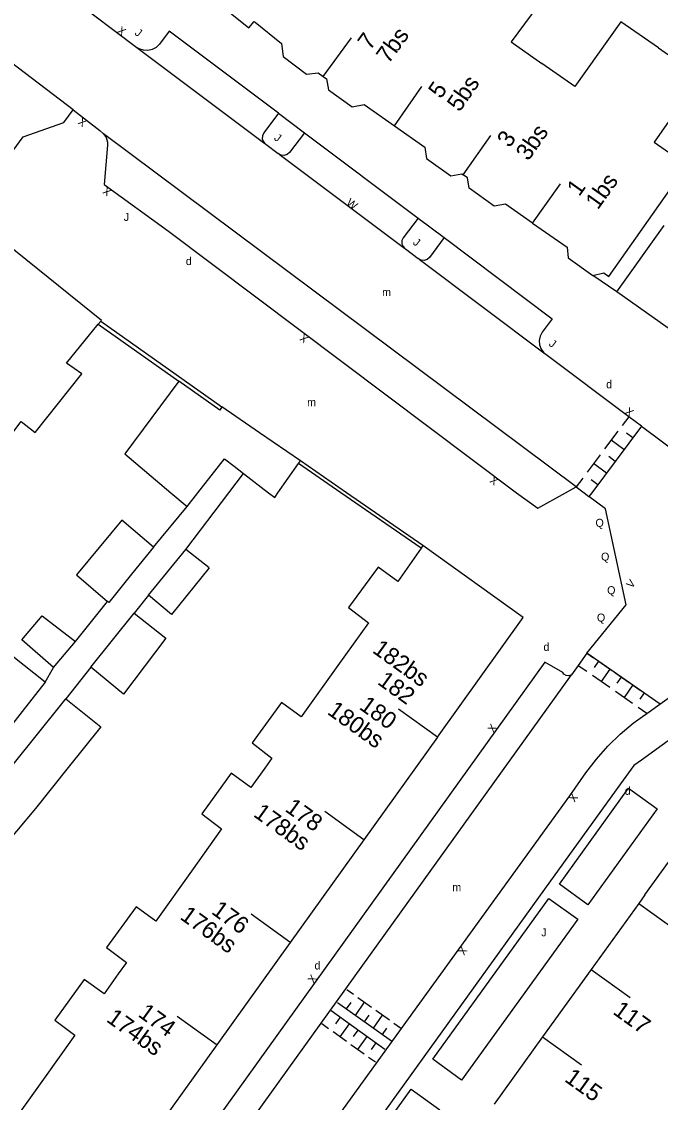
# Model space of a CAD drawing. Extents: x 134999 to 136502, y 457398 to 459002.
# Drawn here: x 135543.4 to 135583.3, y 457761.9 to 457829.4 of the extents above; entities that cross this region are included whole.
import ezdxf

# ---------------------------------------------------------------- set-up
doc = ezdxf.new("R2010")
doc.units = 0
for name, color, linetype in [('RI_DGTB_15', 7, 'Continuous'), ('RI_DGTB_2', 7, 'Continuous'), ('RI_DGTB_23', 7, 'Continuous'), ('RI_DGTB_29', 7, 'Continuous'), ('RI_DGTB_30', 7, 'Continuous'), ('RI_DGTB_31', 7, 'Continuous'), ('RI_DGTB_35', 7, 'Continuous'), ('RI_DGTB_36', 7, 'Continuous'), ('RI_DGTB_4', 7, 'Continuous'), ('RI_DGTB_43', 7, 'Continuous'), ('RI_DGTB_5', 7, 'Continuous'), ('RI_DGTB_53', 7, 'Continuous'), ('RI_DGTB_54', 7, 'Continuous'), ('RI_DGTB_6', 7, 'Continuous')]:
    doc.layers.add(name, color=color, linetype=linetype)

msp = doc.modelspace()

# ---------------------------------------------------------------- linework, layer by layer
at = {"layer": 'RI_DGTB_15'}
for p, q in [((135562.232, 457826.01), (135563.998, 457828.435)), ((135562.232, 457826.01), (135563.998, 457828.435)), ((135566.686, 457822.921), (135568.405, 457825.38)), ((135566.686, 457822.921), (135568.405, 457825.38)), ((135570.987, 457819.863), (135572.706, 457822.322)), ((135570.987, 457819.863), (135572.706, 457822.322)), ((135575.324, 457816.851), (135577.065, 457819.294)), ((135575.324, 457816.851), (135577.065, 457819.294)), ((135569.371, 457784.724), (135566.937, 457786.477)), ((135564.763, 457778.323), (135562.329, 457780.076)), ((135581.958, 457774.342), (135584.394, 457772.591)), ((135560.155, 457771.922), (135557.721, 457773.675)), ((135578.975, 457770.204), (135581.411, 457768.453)), ((135555.547, 457765.521), (135553.113, 457767.274)), ((135575.944, 457765.999), (135578.38, 457764.248))]:
    msp.add_line(p, q, dxfattribs=at)
at = {"layer": 'RI_DGTB_2'}
for points in [[(135582.345, 457774.879), (135584.417, 457777.755), (135584.548, 457777.936)], [(135581.958, 457774.342), (135578.975, 457770.204)], [(135582.345, 457774.879), (135581.958, 457774.342)], [(135578.975, 457770.204), (135575.944, 457765.999)], [(135575.944, 457765.999), (135572.911, 457761.792)]]:
    msp.add_lwpolyline(points, dxfattribs=at)
at = {"layer": 'RI_DGTB_23'}
msp.add_line((135580.588, 457812.561), (135579.085, 457813.581), dxfattribs=at)
msp.add_line((135580.588, 457812.561), (135579.085, 457813.581), dxfattribs=at)
at = {"layer": 'RI_DGTB_31'}
for p, q in [((135581.329, 457804.754), (135580.918, 457804.206)), ((135581.329, 457804.754), (135580.918, 457804.206)), ((135582.129, 457804.154), (135579.013, 457800)), ((135582.129, 457804.154), (135579.013, 457800)), ((135580.644, 457803.841), (135579.822, 457802.745)), ((135580.644, 457803.841), (135579.822, 457802.745)), ((135581.581, 457803.424), (135581.181, 457803.724)), ((135581.581, 457803.424), (135581.181, 457803.724)), ((135581.033, 457802.693), (135580.233, 457803.293)), ((135581.033, 457802.693), (135580.233, 457803.293)), ((135579.548, 457802.38), (135578.726, 457801.284)), ((135579.548, 457802.38), (135578.726, 457801.284)), ((135580.485, 457801.963), (135580.085, 457802.263)), ((135580.485, 457801.963), (135580.085, 457802.263)), ((135579.937, 457801.232), (135579.137, 457801.832)), ((135579.937, 457801.232), (135579.137, 457801.832)), ((135578.452, 457800.919), (135578.041, 457800.371)), ((135578.452, 457800.919), (135578.041, 457800.371)), ((135579.389, 457800.502), (135578.989, 457800.802)), ((135579.389, 457800.502), (135578.989, 457800.802)), ((135579.013, 457800), (135578.841, 457799.771)), ((135578.72, 457789.98), (135579.135, 457789.691)), ((135583.29, 457786.8), (135578.72, 457789.98)), ((135578.71, 457788.822), (135578.174, 457789.195)), ((135579.435, 457789.482), (135579.162, 457789.09)), ((135579.412, 457789.499), (135580.242, 457788.921)), ((135580.14, 457787.827), (135579.068, 457788.573)), ((135580.15, 457788.985), (135579.604, 457788.2)), ((135580.518, 457788.729), (135581.348, 457788.151)), ((135580.865, 457788.487), (135580.592, 457788.095)), ((135581.58, 457787.99), (135581.034, 457787.205)), ((135581.625, 457787.959), (135582.04, 457787.67)), ((135581.57, 457786.832), (135580.498, 457787.578)), ((135582.295, 457787.492), (135582.022, 457787.1)), ((135582.464, 457786.21), (135581.928, 457786.583)), ((135563.7, 457768.96), (135564.121, 457768.66)), ((135564.402, 457768.46), (135565.245, 457767.86)), ((135566.074, 457765.222), (135562.734, 457767.622)), ((135563.12, 457768.145), (135566.49, 457765.745)), ((135563.682, 457767.745), (135563.972, 457768.153)), ((135564.243, 457767.345), (135564.823, 457768.16)), ((135565.525, 457767.66), (135566.368, 457767.06)), ((135563.29, 457767.222), (135562.998, 457766.816)), ((135564.805, 457766.945), (135565.095, 457767.353)), ((135565.367, 457766.545), (135565.947, 457767.36)), ((135562.568, 457766.51), (135562.15, 457766.81)), ((135563.681, 457765.71), (135562.846, 457766.31)), ((135563.847, 457766.822), (135563.263, 457766.01)), ((135564.404, 457766.422), (135564.112, 457766.016)), ((135565.928, 457766.145), (135566.218, 457766.553)), ((135566.649, 457766.86), (135567.07, 457766.56)), ((135564.96, 457766.022), (135564.377, 457765.21)), ((135565.517, 457765.622), (135565.225, 457765.216)), ((135564.794, 457764.91), (135563.959, 457765.51)), ((135565.49, 457764.41), (135565.073, 457764.71))]:
    msp.add_line(p, q, dxfattribs=at)
at = {"layer": 'RI_DGTB_4'}
for p, q in [((135546.183, 457808.101), (135548.171, 457810.535)), ((135546.183, 457808.101), (135548.171, 457810.535)), ((135548.171, 457810.535), (135548.323, 457810.721)), ((135548.171, 457810.535), (135548.323, 457810.721)), ((135568.463, 457796.695), (135568.349, 457796.531)), ((135568.349, 457796.531), (135566.896, 457794.454)), ((135569.371, 457784.724), (135564.772, 457778.316)), ((135564.772, 457778.316), (135560.174, 457771.908)), ((135560.174, 457771.908), (135555.576, 457765.5))]:
    msp.add_line(p, q, dxfattribs=at)
for points in [[(135558.66, 457839.103), (135553.339, 457832.489), (135557.574, 457829.05), (135557.918, 457829.45), (135557.98, 457829.399)], [(135557.98, 457829.399), (135559.628, 457828.065), (135559.736, 457827.27), (135561.179, 457826.164), (135561.916, 457826.234), (135562.232, 457826.01)], [(135557.98, 457829.399), (135559.628, 457828.065), (135559.736, 457827.27), (135561.179, 457826.164), (135561.916, 457826.234), (135562.232, 457826.01)], [(135562.232, 457826.01), (135562.444, 457825.859), (135562.558, 457825.179), (135564.033, 457824.118), (135564.783, 457824.252), (135566.686, 457822.921)], [(135562.232, 457826.01), (135562.444, 457825.859), (135562.558, 457825.179), (135564.033, 457824.118), (135564.783, 457824.252), (135566.686, 457822.921)], [(135566.686, 457822.921), (135568.584, 457821.595), (135568.679, 457820.883), (135570.199, 457819.809), (135570.898, 457819.93), (135570.987, 457819.863)], [(135566.686, 457822.921), (135568.584, 457821.595), (135568.679, 457820.883), (135570.199, 457819.809), (135570.898, 457819.93), (135570.987, 457819.863)], [(135575.324, 457816.851), (135573.618, 457818.036), (135572.926, 457817.903), (135571.349, 457819.04), (135571.241, 457819.669), (135570.987, 457819.863)], [(135575.324, 457816.851), (135573.618, 457818.036), (135572.926, 457817.903), (135571.349, 457819.04), (135571.241, 457819.669), (135570.987, 457819.863)], [(135579.085, 457813.581), (135579.769, 457813.735), (135580.077, 457813.522), (135584.247, 457819.436)], [(135579.085, 457813.581), (135579.769, 457813.735), (135580.077, 457813.522), (135584.247, 457819.436)], [(135575.324, 457816.851), (135577.477, 457815.354), (135577.547, 457814.687), (135579.085, 457813.581)], [(135575.324, 457816.851), (135577.477, 457815.354), (135577.547, 457814.687), (135579.085, 457813.581)], [(135580.588, 457812.561), (135583.539, 457816.702)], [(135580.588, 457812.561), (135583.539, 457816.702)], [(135548.323, 457810.721), (135548.366, 457810.774), (135542.344, 457815.618), (135538.762, 457811.154)], [(135548.323, 457810.721), (135548.366, 457810.774), (135542.344, 457815.618), (135538.762, 457811.154)], [(135591.915, 457804.541), (135580.588, 457812.561)], [(135591.915, 457804.541), (135580.588, 457812.561)], [(135569.371, 457784.724), (135574.734, 457792.198), (135568.463, 457796.695)], [(135555.576, 457765.5), (135552.83, 457761.674), (135550.973, 457759.095)]]:
    msp.add_lwpolyline(points, dxfattribs=at)
at = {"layer": 'RI_DGTB_5'}
for points in [[(135574.364, 457833.972), (135576.891, 457832.141), (135573.981, 457828.172), (135575.901, 457826.826)], [(135574.364, 457833.972), (135576.891, 457832.141), (135573.981, 457828.172), (135575.901, 457826.826)], [(135583.182, 457827.797), (135580.841, 457829.431), (135577.958, 457825.385), (135575.901, 457826.826)], [(135583.182, 457827.797), (135580.841, 457829.431), (135577.958, 457825.385), (135575.901, 457826.826)], [(135583.182, 457827.797), (135585.771, 457825.991), (135582.917, 457821.911), (135584.975, 457820.468)], [(135583.182, 457827.797), (135585.771, 457825.991), (135582.917, 457821.911), (135584.975, 457820.468)], [(135545.686, 457805.596), (135547.151, 457807.421), (135546.183, 457808.101)], [(135545.686, 457805.596), (135547.151, 457807.421), (135546.183, 457808.101)], [(135541.385, 457801.884), (135543.347, 457804.446), (135544.221, 457803.771), (135545.686, 457805.596)], [(135541.385, 457801.884), (135543.347, 457804.446), (135544.221, 457803.771), (135545.686, 457805.596)], [(135566.896, 457794.454), (135565.66, 457795.355), (135563.818, 457792.825), (135565.053, 457791.878), (135563.149, 457789.205)], [(135563.149, 457789.205), (135560.861, 457785.993), (135559.625, 457786.894), (135557.783, 457784.364), (135559.022, 457783.414), (135558.573, 457782.781)], [(135558.573, 457782.781), (135557.714, 457781.573), (135556.478, 457782.474), (135554.636, 457779.944), (135555.876, 457778.994), (135553.998, 457776.356)], [(135553.998, 457776.356), (135551.767, 457773.222), (135550.531, 457774.123), (135548.689, 457771.593), (135549.928, 457770.644), (135549.422, 457769.932)], [(135549.422, 457769.932), (135548.534, 457768.681), (135547.298, 457769.582), (135545.456, 457767.052), (135546.696, 457766.102), (135544.848, 457763.506)], [(135544.848, 457763.506), (135542.566, 457760.3), (135541.33, 457761.201), (135539.488, 457758.671), (135540.727, 457757.722), (135540.273, 457757.082)]]:
    msp.add_lwpolyline(points, dxfattribs=at)
at = {"layer": 'RI_DGTB_53'}
for p, q in [((135546.607, 457823.921), (135541.06, 457828.139)), ((135546.607, 457823.921), (135541.06, 457828.139)), ((135550.585, 457827.831), (135558.579, 457821.83)), ((135550.585, 457827.831), (135558.579, 457821.83)), ((135559.434, 457823.716), (135561.057, 457822.498)), ((135559.434, 457823.716), (135561.057, 457822.498)), ((135561.057, 457822.498), (135568.163, 457817.164)), ((135561.057, 457822.498), (135568.163, 457817.164)), ((135558.579, 457821.83), (135558.639, 457821.785)), ((135558.579, 457821.83), (135558.639, 457821.785)), ((135559.484, 457821.15), (135559.423, 457821.196)), ((135559.484, 457821.15), (135559.423, 457821.196)), ((135559.484, 457821.15), (135567.304, 457815.282)), ((135559.484, 457821.15), (135567.304, 457815.282)), ((135568.163, 457817.164), (135569.792, 457815.941)), ((135568.163, 457817.164), (135569.792, 457815.941)), ((135567.304, 457815.282), (135567.365, 457815.236)), ((135567.304, 457815.282), (135567.365, 457815.236)), ((135568.231, 457814.586), (135568.164, 457814.636)), ((135568.231, 457814.586), (135568.164, 457814.636)), ((135568.231, 457814.586), (135576.103, 457808.677)), ((135568.231, 457814.586), (135576.103, 457808.677)), ((135576.103, 457808.677), (135576.15, 457808.642)), ((135576.103, 457808.677), (135576.15, 457808.642)), ((135582.129, 457804.154), (135587.665, 457800)), ((135582.129, 457804.154), (135587.665, 457800)), ((135575.652, 457799.043), (135577.374, 457800)), ((135577.374, 457800), (135578.041, 457800.371)), ((135577.374, 457800), (135578.041, 457800.371)), ((135578.041, 457800.371), (135578.536, 457800)), ((135578.041, 457800.371), (135578.536, 457800)), ((135578.536, 457800), (135578.841, 457799.771))]:
    msp.add_line(p, q, dxfattribs=at)
for points in [[(135559.434, 457823.716), (135552.607, 457828.84), (135551.995, 457828.024), (135551.795, 457827.825), (135551.547, 457827.689), (135551.271, 457827.628), (135550.989, 457827.646), (135550.724, 457827.742), (135550.585, 457827.831)], [(135559.434, 457823.716), (135552.607, 457828.84), (135551.995, 457828.024), (135551.795, 457827.825), (135551.547, 457827.689), (135551.271, 457827.628), (135550.989, 457827.646), (135550.724, 457827.742), (135550.585, 457827.831)], [(135528, 457801.969), (135539.99, 457817.512), (135543.477, 457822.236), (135546.011, 457823.134), (135546.607, 457823.921)], [(135528, 457801.969), (135539.99, 457817.512), (135543.477, 457822.236), (135546.011, 457823.134), (135546.607, 457823.921)], [(135546.607, 457823.921), (135548.279, 457822.626), (135548.498, 457822.433)], [(135546.607, 457823.921), (135548.279, 457822.626), (135548.498, 457822.433)], [(135559.434, 457823.716), (135558.513, 457822.483), (135558.429, 457822.306), (135558.422, 457822.111), (135558.494, 457821.929), (135558.579, 457821.83)], [(135559.434, 457823.716), (135558.513, 457822.483), (135558.429, 457822.306), (135558.422, 457822.111), (135558.494, 457821.929), (135558.579, 457821.83)], [(135548.498, 457822.433), (135548.656, 457822.189), (135548.743, 457821.911), (135548.757, 457821.716), (135548.538, 457819.264), (135552.568, 457816.353)], [(135548.498, 457822.433), (135548.656, 457822.189), (135548.743, 457821.911), (135548.757, 457821.716), (135548.538, 457819.264), (135552.568, 457816.353)], [(135561.057, 457822.498), (135560.129, 457821.27), (135559.983, 457821.14), (135559.797, 457821.079), (135559.602, 457821.096), (135559.484, 457821.15)], [(135561.057, 457822.498), (135560.129, 457821.27), (135559.983, 457821.14), (135559.797, 457821.079), (135559.602, 457821.096), (135559.484, 457821.15)], [(135568.163, 457817.164), (135567.238, 457815.932), (135567.155, 457815.755), (135567.149, 457815.56), (135567.22, 457815.378), (135567.304, 457815.282)], [(135568.163, 457817.164), (135567.238, 457815.932), (135567.155, 457815.755), (135567.149, 457815.56), (135567.22, 457815.378), (135567.304, 457815.282)], [(135569.792, 457815.941), (135568.869, 457814.708), (135568.724, 457814.578), (135568.54, 457814.517), (135568.346, 457814.534), (135568.231, 457814.586)], [(135569.792, 457815.941), (135568.869, 457814.708), (135568.724, 457814.578), (135568.54, 457814.517), (135568.346, 457814.534), (135568.231, 457814.586)], [(135569.792, 457815.941), (135576.552, 457810.867), (135575.928, 457810.035), (135575.794, 457809.789), (135575.735, 457809.515), (135575.756, 457809.236), (135575.854, 457808.974), (135576.022, 457808.75), (135576.103, 457808.677)], [(135569.792, 457815.941), (135576.552, 457810.867), (135575.928, 457810.035), (135575.794, 457809.789), (135575.735, 457809.515), (135575.756, 457809.236), (135575.854, 457808.974), (135576.022, 457808.75), (135576.103, 457808.677)], [(135582.464, 457786.21), (135587.549, 457789.845), (135596.171, 457796.155)], [(135598.165, 457794.927), (135590.946, 457789.69), (135582.129, 457783.289), (135581.638, 457782.956), (135580.819, 457781.816), (135576.058, 457775.231), (135560.492, 457753.6), (135553.072, 457743.323), (135539.009, 457723.82), (135531.422, 457713.267), (135529.672, 457714.522)], [(135578.72, 457789.98), (135578.169, 457789.198)], [(135577.75, 457788.63), (135577.593, 457788.564), (135577.423, 457788.576), (135577.277, 457788.663), (135577.2, 457788.77), (135576.08, 457789.42), (135547.93, 457750.21), (135548.96, 457749.45), (135549.098, 457749.303), (135549.169, 457749.114), (135549.162, 457748.913), (135549.077, 457748.73)], [(135578.169, 457789.198), (135577.86, 457788.76), (135577.75, 457788.63)], [(135563.644, 457769), (135577.75, 457788.63)], [(135578.644, 457782.497), (135579.304, 457783.36), (135580.017, 457784.161), (135580.789, 457784.907), (135581.614, 457785.593), (135582.189, 457786.013)], [(135582.189, 457786.013), (135582.464, 457786.21)], [(135567.131, 457766.516), (135570.732, 457771.506), (135577.644, 457781.07), (135578.644, 457782.497)], [(135583.106, 457780.247), (135578.78, 457774.249), (135576.992, 457775.539), (135581.318, 457781.537), (135583.106, 457780.247)], [(135578.14, 457773.352), (135570.873, 457763.299), (135569.075, 457764.599), (135576.343, 457774.652), (135578.14, 457773.352)], [(135562.097, 457766.848), (135563.644, 457769)], [(135549.077, 457748.73), (135562.097, 457766.848)], [(135565.57, 457764.353), (135567.131, 457766.516)], [(135552.079, 457745.633), (135555.576, 457750.48), (135562.155, 457759.62), (135565.57, 457764.353)], [(135569.529, 457761.444), (135563.17, 457752.595), (135561.366, 457753.892), (135567.725, 457762.741), (135569.529, 457761.444)]]:
    msp.add_lwpolyline(points, dxfattribs=at)
at = {"layer": 'RI_DGTB_54'}
for p, q in [((135545.271, 457831.831), (135550.585, 457827.831)), ((135545.271, 457831.831), (135550.585, 457827.831)), ((135578.041, 457800.371), (135548.498, 457822.433)), ((135578.041, 457800.371), (135548.498, 457822.433)), ((135558.639, 457821.785), (135559.423, 457821.196)), ((135558.639, 457821.785), (135559.423, 457821.196)), ((135552.568, 457816.353), (135574.323, 457800)), ((135552.568, 457816.353), (135574.323, 457800)), ((135567.365, 457815.236), (135568.164, 457814.636)), ((135567.365, 457815.236), (135568.164, 457814.636)), ((135548.323, 457810.721), (135555.901, 457805.366)), ((135548.323, 457810.721), (135555.901, 457805.366)), ((135563.694, 457800), (135560.808, 457802)), ((135563.694, 457800), (135560.808, 457802)), ((135556.339, 457800), (135557.254, 457801.197)), ((135556.339, 457800), (135557.254, 457801.197)), ((135553.635, 457796.462), (135556.339, 457800)), ((135568.349, 457796.531), (135563.325, 457800)), ((135568.463, 457796.695), (135563.694, 457800)), ((135574.323, 457800), (135575.652, 457799.043)), ((135551.616, 457796.608), (135553.718, 457799.144)), ((135551.317, 457793.591), (135550.421, 457792.482)), ((135546.755, 457790.697), (135548.752, 457793.201)), ((135544.854, 457788.155), (135545.376, 457789.077)), ((135547.697, 457789.096), (135546.154, 457787.122))]:
    msp.add_line(p, q, dxfattribs=at)
for points in [[(135548.171, 457810.535), (135553.212, 457806.97)], [(135548.171, 457810.535), (135553.212, 457806.97)], [(135581.329, 457804.754), (135576.15, 457808.642)], [(135581.329, 457804.754), (135576.15, 457808.642)], [(135582.129, 457804.154), (135581.329, 457804.754)], [(135582.129, 457804.154), (135581.329, 457804.754)], [(135563.325, 457800), (135560.684, 457801.824)], [(135563.325, 457800), (135560.684, 457801.824)], [(135578.72, 457789.98), (135581.16, 457793.007), (135579.873, 457798.997), (135578.841, 457799.771)]]:
    msp.add_lwpolyline(points, dxfattribs=at)
at = {"layer": 'RI_DGTB_6'}
for p, q in [((135553.212, 457806.97), (135549.831, 457802.441)), ((135553.212, 457806.97), (135549.831, 457802.441)), ((135555.761, 457805.17), (135553.212, 457806.97)), ((135555.761, 457805.17), (135553.212, 457806.97)), ((135555.901, 457805.366), (135555.761, 457805.17)), ((135555.901, 457805.366), (135555.761, 457805.17)), ((135549.831, 457802.441), (135552.709, 457800)), ((135549.831, 457802.441), (135552.709, 457800)), ((135554.394, 457800), (135556.06, 457802.111)), ((135554.394, 457800), (135556.06, 457802.111)), ((135552.709, 457800), (135553.718, 457799.144)), ((135553.718, 457799.144), (135554.394, 457800)), ((135558.816, 457800), (135559.199, 457799.707)), ((135559.199, 457799.707), (135559.405, 457800)), ((135551.317, 457793.591), (135553.635, 457796.462)), ((135544.674, 457792.303), (135546.755, 457790.697)), ((135547.697, 457789.096), (135550.421, 457792.482)), ((135544.246, 457780.267), (135541.012, 457776.424))]:
    msp.add_line(p, q, dxfattribs=at)
for points in [[(135558.254, 457803.752), (135555.901, 457805.366)], [(135558.254, 457803.752), (135555.901, 457805.366)], [(135560.808, 457802), (135558.254, 457803.752)], [(135560.808, 457802), (135558.254, 457803.752)], [(135556.06, 457802.111), (135556.656, 457801.655)], [(135556.06, 457802.111), (135556.656, 457801.655)], [(135560.684, 457801.824), (135560.808, 457802)], [(135560.684, 457801.824), (135560.808, 457802)], [(135556.656, 457801.655), (135557.254, 457801.197)], [(135556.656, 457801.655), (135557.254, 457801.197)], [(135559.405, 457800), (135560.684, 457801.824)], [(135559.405, 457800), (135560.684, 457801.824)], [(135557.254, 457801.197), (135558.816, 457800)], [(135557.254, 457801.197), (135558.816, 457800)], [(135551.616, 457796.608), (135549.634, 457798.292), (135548.224, 457796.578)], [(135551.616, 457796.608), (135550.249, 457794.912)], [(135548.224, 457796.578), (135546.814, 457794.863), (135548.752, 457793.201)], [(135555.101, 457795.307), (135553.635, 457796.462)], [(135555.101, 457795.307), (135552.757, 457792.39), (135551.317, 457793.591)], [(135550.249, 457794.912), (135548.824, 457793.145), (135548.752, 457793.201)], [(135545.376, 457789.077), (135543.391, 457790.811), (135544.674, 457792.303)], [(135550.421, 457792.482), (135552.386, 457790.907), (135549.747, 457787.409), (135547.697, 457789.096)], [(135545.376, 457789.077), (135546.755, 457790.697)], [(135544.854, 457788.155), (135542.839, 457789.759), (135541.386, 457788.06)], [(135544.854, 457788.155), (135543.415, 457786.324)], [(135544.116, 457784.594), (135546.154, 457787.122)], [(135546.154, 457787.122), (135548.325, 457785.366), (135546.299, 457782.833)], [(135543.415, 457786.324), (135542.103, 457784.654)], [(135542.077, 457782.066), (135544.116, 457784.594)], [(135546.299, 457782.833), (135544.246, 457780.267)]]:
    msp.add_lwpolyline(points, dxfattribs=at)

# ---------------------------------------------------------------- texts
at = {"layer": 'RI_DGTB_29'}
for p in [(135553.645, 457814.227), (135553.645, 457814.227), (135579.917, 457806.531), (135579.917, 457806.531), (135581.077, 457781.125)]:
    msp.add_text('d', height=0.5, dxfattribs=at).set_placement(p)
for p in [(135576, 457790.12), (135561.69, 457770.21)]:
    msp.add_text('d', height=0.5, rotation=359.99963, dxfattribs=at).set_placement(p)
at = {"layer": 'RI_DGTB_30'}
for s, height, rotation, p in [('X', 0.5, 323.10803, (135549.307, 457828.792)), ('X', 0.5, 323.10803, (135549.307, 457828.792)), ('X', 0.499, 143.07529, (135547.513, 457823.223)), ('X', 0.499, 143.07529, (135547.513, 457823.223)), ('X', 0.499, 143.07529, (135549.048, 457818.885)), ('X', 0.499, 143.07529, (135549.048, 457818.885)), ('W', 0.5, 323.10803, (135563.638, 457818.035)), ('W', 0.5, 323.10803, (135563.638, 457818.035)), ('X', 0.499, 143.07529, (135561.359, 457809.702)), ('X', 0.499, 143.07529, (135561.359, 457809.702)), ('X', 0.5, 323.10803, (135581.034, 457804.977)), ('X', 0.5, 323.10803, (135581.034, 457804.977)), ('X', 0.499, 143.07529, (135573.244, 457800.826)), ('X', 0.499, 143.07529, (135573.244, 457800.826)), ('V', 0.5, 50.90599, (135581.511, 457793.983)), ('X', 0.5, 54.32742, (135572.874, 457784.957)), ('X', 0.5, 234.14556, (135577.79, 457781.273)), ('X', 0.5, 234.18495, (135570.878, 457771.709)), ('X', 0.5, 54.32111, (135561.634, 457769.287))]:
    msp.add_text(s, height=height, rotation=rotation, dxfattribs=at).set_placement(p)
at = {"layer": 'RI_DGTB_31'}
for s, height, rotation, p in [('J', 0.499, 323.11359, (135550.41, 457828.658)), ('J', 0.499, 323.11359, (135550.41, 457828.658)), ('J', 0.499, 323.11359, (135559.112, 457822.093)), ('J', 0.499, 323.11359, (135559.112, 457822.093)), ('J', 0.499, 323.11359, (135567.795, 457815.566)), ('J', 0.499, 323.11359, (135567.795, 457815.566)), ('J', 0.499, 323.11359, (135576.294, 457809.23)), ('J', 0.499, 323.11359, (135576.294, 457809.23)), ('Q', 0.5, 359.99963, (135579.25, 457797.87)), ('Q', 0.5, 359.99963, (135579.6, 457795.76)), ('Q', 0.5, 359.99963, (135579.98, 457793.66)), ('Q', 0.5, 359.99963, (135579.34, 457791.95))]:
    msp.add_text(s, height=height, rotation=rotation, dxfattribs=at).set_placement(p)
for p in [(135549.766, 457816.987), (135549.766, 457816.987), (135575.862, 457772.282)]:
    msp.add_text('J', height=0.5, dxfattribs=at).set_placement(p)
at = {"layer": 'RI_DGTB_35'}
for s, rotation, p in [('1', 54.5285, (135578.233, 457818.47)), ('1', 54.5285, (135578.233, 457818.47)), ('182', 324.2416, (135565.564, 457788.085))]:
    msp.add_text(s, height=1.054, rotation=rotation, dxfattribs=at).set_placement(p)
at = {"layer": 'RI_DGTB_36'}
for s, rotation, p in [('7', 53.9382, (135565.157, 457827.599)), ('7', 53.9382, (135565.157, 457827.599)), ('7bs', 53.9382, (135566.313, 457826.756)), ('7bs', 53.9382, (135566.313, 457826.756)), ('5', 55.0428, (135569.58, 457824.566)), ('5', 55.0428, (135569.58, 457824.566)), ('5bs', 55.0428, (135570.752, 457823.745)), ('5bs', 55.0428, (135570.752, 457823.745)), ('3', 55.0428, (135573.882, 457821.508)), ('3', 55.0428, (135573.882, 457821.508)), ('3bs', 55.0428, (135575.053, 457820.687)), ('3bs', 55.0428, (135575.053, 457820.687)), ('1bs', 54.5285, (135579.398, 457817.638)), ('1bs', 54.5285, (135579.398, 457817.638)), ('182bs', 324.2483, (135565.247, 457790.06)), ('180', 324.2483, (135564.422, 457786.528)), ('180bs', 324.2483, (135562.425, 457786.215)), ('178bs', 324.2483, (135557.813, 457779.818)), ('178', 324.2483, (135559.786, 457780.146)), ('176', 324.2483, (135555.183, 457773.741)), ('176bs', 324.2483, (135553.217, 457773.408)), ('174bs', 324.2483, (135548.618, 457767)), ('174', 324.2483, (135550.604, 457767.32)), ('117', 324.2896, (135580.282, 457767.476)), ('115', 324.2896, (135577.256, 457763.266))]:
    msp.add_text(s, height=1.054, rotation=rotation, dxfattribs=at).set_placement(p)
at = {"layer": 'RI_DGTB_43'}
for p in [(135565.915, 457812.288), (135565.915, 457812.288), (135561.225, 457805.407), (135561.225, 457805.407)]:
    msp.add_text('m', height=0.5, dxfattribs=at).set_placement(p)
msp.add_text('m', height=0.5, rotation=359.99963, dxfattribs=at).set_placement((135570.3, 457775.1))

doc.saveas('drawing.dxf')
